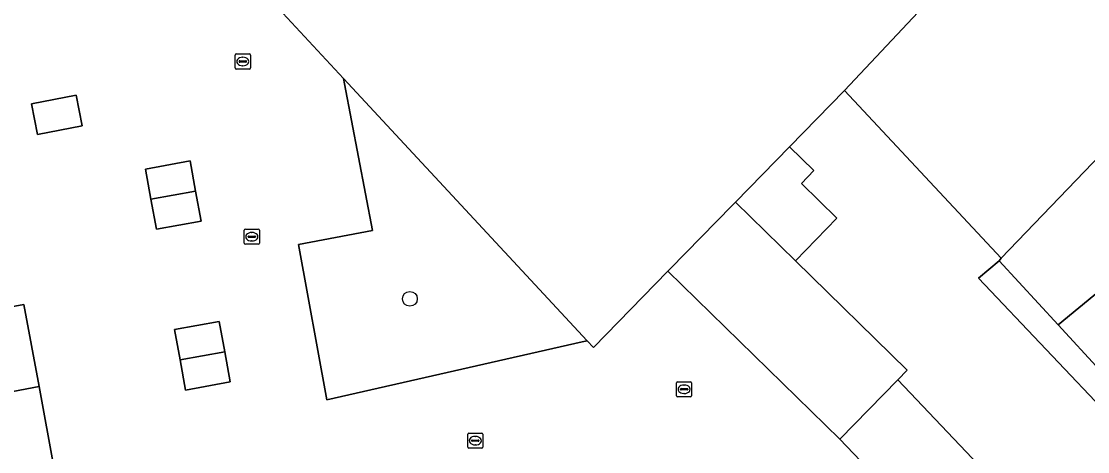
# Model space of a CAD drawing. Extents: x 160377 to 161131, y 383938 to 384853.
# Drawn here: x 160832.9 to 160903.4, y 384570.6 to 384599.1 of the extents above; entities that cross this region are included whole.
import ezdxf

# ---------------------------------------------------------------- set-up
doc = ezdxf.new("R2010")
doc.units = 0
for name, color, linetype in [('IMGEO_Boom', 7, 'Continuous'), ('IMGEO_Erf', 7, 'Continuous'), ('IMGEO_Groenvoorziening', 7, 'Continuous'), ('IMGEO_Kolk', 7, 'Continuous'), ('IMGEO_Pand', 7, 'Continuous'), ('IMGEO_Rioolput', 7, 'Continuous'), ('IMGEO_Voetpad_open', 7, 'Continuous')]:
    doc.layers.add(name, color=color, linetype=linetype)

msp = doc.modelspace()

# ---------------------------------------------------------------- linework, layer by layer
at = {"layer": 'IMGEO_Boom'}
msp.add_circle((160858.591, 384580.738), 0.489, dxfattribs=at)
at = {"layer": 'IMGEO_Erf'}
for points in [[(160828.384, 384536.039), (160877.181, 384547.027), (160890.799, 384550.034), (160902.031, 384552.528), (160901.704, 384553.568), (160900.719, 384556.702), (160900.642, 384556.861), (160900.305, 384557.562), (160898.149, 384560.185), (160897.519, 384560.952), (160890.239, 384568.086), (160887.004, 384571.453), (160875.654, 384582.571), (160870.722, 384577.523), (160870.315, 384577.961), (160869.99, 384577.887), (160853.111, 384574.056), (160851.219, 384584.321), (160856.12, 384585.254), (160854.277, 384594.949), (160854.211, 384595.291), (160850.198, 384599.61)], [(160896.183, 384582.093), (160897.552, 384583.252), (160897.686, 384583.43), (160887.314, 384594.507), (160883.685, 384590.792), (160885.301, 384589.213), (160884.47, 384588.362), (160886.824, 384586.062), (160884.08, 384583.253), (160891.475, 384576.028), (160890.842, 384575.38), (160902.747, 384562.843), (160903.83, 384563.375), (160904.11, 384563.806), (160906.076, 384566.031)], [(160910.371, 384564.535), (160910.508, 384563.717), (160911.389, 384563.995), (160911.593, 384563.351), (160911.991, 384562.092), (160912.94, 384562.392), (160913.366, 384561.042), (160914.132, 384561.275), (160916.6, 384553.146), (160919.688, 384554.028), (160920.05, 384554.138), (160918.946, 384557.194), (160914.508, 384562.728), (160909.612, 384567.96), (160896.183, 384582.093)], [(160829.466, 384579.707), (160833.073, 384580.374), (160834.079, 384574.933), (160835.084, 384569.493), (160836.079, 384564.109), (160832.472, 384563.442)]]:
    msp.add_lwpolyline(points, dxfattribs=at)
for points in [[(160836.531, 384594.191), (160836.92, 384592.167), (160833.974, 384591.601), (160833.585, 384593.625)], [(160844.066, 384589.853), (160844.428, 384587.865), (160844.789, 384585.876), (160841.837, 384585.339), (160841.476, 384587.328), (160841.114, 384589.316)], [(160845.993, 384579.241), (160846.355, 384577.242), (160846.716, 384575.243), (160843.764, 384574.709), (160843.402, 384576.708), (160843.041, 384578.707)], [(160890.842, 384575.38), (160887.004, 384571.453), (160890.239, 384568.086), (160897.519, 384560.952), (160898.149, 384560.185), (160899.271, 384561.137), (160902.747, 384562.843)]]:
    msp.add_lwpolyline(points, close=True, dxfattribs=at)
at = {"layer": 'IMGEO_Groenvoorziening'}
msp.add_lwpolyline([(160869.99, 384577.887), (160870.315, 384577.961), (160854.211, 384595.291), (160854.277, 384594.949), (160856.12, 384585.254), (160851.219, 384584.321), (160853.111, 384574.056)], close=True, dxfattribs=at)
at = {"layer": 'IMGEO_Kolk'}
for p, q in [((160847.641, 384584.419), (160847.641, 384585.271)), ((160847.716, 384585.345), (160848.568, 384585.345)), ((160847.9, 384584.839), (160847.9, 384584.851)), ((160848.338, 384584.802), (160847.94, 384584.802)), ((160847.943, 384584.888), (160848.341, 384584.888)), ((160848.129, 384585.125), (160848.154, 384585.125)), ((160848.384, 384584.851), (160848.384, 384584.839)), ((160848.642, 384585.271), (160848.642, 384584.419)), ((160848.568, 384584.345), (160847.716, 384584.345)), ((160848.152, 384584.565), (160848.127, 384584.565)), ((160876.217, 384574.335), (160876.217, 384575.187)), ((160876.292, 384575.261), (160877.144, 384575.261)), ((160876.705, 384575.041), (160876.73, 384575.041)), ((160877.218, 384575.187), (160877.218, 384574.335)), ((160877.144, 384574.261), (160876.292, 384574.261)), ((160876.476, 384574.755), (160876.476, 384574.767)), ((160876.914, 384574.718), (160876.516, 384574.718)), ((160876.519, 384574.804), (160876.917, 384574.804)), ((160876.728, 384574.481), (160876.703, 384574.481)), ((160876.96, 384574.767), (160876.96, 384574.755)), ((160862.416, 384570.937), (160862.416, 384571.789)), ((160862.491, 384571.863), (160863.343, 384571.863)), ((160862.718, 384571.406), (160863.116, 384571.406)), ((160862.904, 384571.643), (160862.929, 384571.643)), ((160863.417, 384571.789), (160863.417, 384570.937)), ((160863.343, 384570.863), (160862.491, 384570.863)), ((160862.675, 384571.357), (160862.675, 384571.369)), ((160863.113, 384571.32), (160862.715, 384571.32)), ((160862.927, 384571.083), (160862.902, 384571.083)), ((160863.159, 384571.369), (160863.159, 384571.357))]:
    msp.add_line(p, q, dxfattribs=at)
for points in [[(160847.641, 384584.419), (160847.641, 384585.271)], [(160847.716, 384585.345), (160848.568, 384585.345)], [(160848.642, 384585.271), (160848.642, 384584.419)], [(160848.568, 384584.345), (160847.716, 384584.345)], [(160876.217, 384574.335), (160876.217, 384575.187)], [(160876.292, 384575.261), (160877.144, 384575.261)], [(160877.218, 384575.187), (160877.218, 384574.335)], [(160877.144, 384574.261), (160876.292, 384574.261)], [(160862.416, 384570.937), (160862.416, 384571.789)], [(160862.491, 384571.863), (160863.343, 384571.863)], [(160863.417, 384571.789), (160863.417, 384570.937)], [(160863.343, 384570.863), (160862.491, 384570.863)]]:
    msp.add_lwpolyline(points, dxfattribs=at)
for centre, radius, start, end in [((160847.718, 384585.269), 0.0765, 91.55205, 178.44795), ((160847.718, 384585.269), 0.0765, 91.55205, 178.44795), ((160847.94, 384584.848), 0.0403, 85.87752, 175.75265), ((160847.937, 384584.838), 0.0366, 178.93798, 274.71019), ((160848.341, 384584.845), 0.043, 264.86636, 352.45326), ((160848.345, 384584.85), 0.0386, 1.73085, 96.63898), ((160848.566, 384585.269), 0.0765, 1.55205, 88.44795), ((160848.566, 384585.269), 0.0765, 1.55205, 88.44795), ((160847.718, 384584.421), 0.0765, 181.55205, 268.44795), ((160847.718, 384584.421), 0.0765, 181.55205, 268.44795), ((160848.566, 384584.421), 0.0765, 271.55205, 358.44795), ((160848.566, 384584.421), 0.0765, 271.55205, 358.44795), ((160876.294, 384575.185), 0.0765, 91.55205, 178.44795), ((160876.294, 384575.185), 0.0765, 91.55205, 178.44795), ((160877.142, 384575.185), 0.0765, 1.55205, 88.44795), ((160877.142, 384575.185), 0.0765, 1.55205, 88.44795), ((160876.294, 384574.337), 0.0765, 181.55205, 268.44795), ((160876.294, 384574.337), 0.0765, 181.55205, 268.44795), ((160876.516, 384574.764), 0.0403, 85.87752, 175.75265), ((160876.513, 384574.754), 0.0366, 178.93798, 274.71019), ((160876.917, 384574.761), 0.043, 264.86636, 352.45326), ((160876.921, 384574.766), 0.0386, 1.73085, 96.63898), ((160877.142, 384574.337), 0.0765, 271.55205, 358.44795), ((160877.142, 384574.337), 0.0765, 271.55205, 358.44795), ((160862.493, 384571.787), 0.0765, 91.55205, 178.44795), ((160862.493, 384571.787), 0.0765, 91.55205, 178.44795), ((160862.715, 384571.366), 0.0403, 85.87752, 175.75265), ((160863.12, 384571.368), 0.0386, 1.73085, 96.63898), ((160863.341, 384571.787), 0.0765, 1.55205, 88.44795), ((160863.341, 384571.787), 0.0765, 1.55205, 88.44795), ((160862.493, 384570.939), 0.0765, 181.55205, 268.44795), ((160862.493, 384570.939), 0.0765, 181.55205, 268.44795), ((160862.712, 384571.356), 0.0366, 178.93798, 274.71019), ((160863.116, 384571.363), 0.043, 264.86636, 352.45326), ((160863.341, 384570.939), 0.0765, 271.55205, 358.44795), ((160863.341, 384570.939), 0.0765, 271.55205, 358.44795)]:
    msp.add_arc(centre, radius, start, end, dxfattribs=at)
for centre, major_axis, ratio, start_param, end_param in [((160848.128, 384584.845), (-0.387, 0.002), 0.722429, 4.712389, 7.853982), ((160848.153, 384584.845), (-0.39, 0.002), 0.717154, 1.570796, 4.712389), ((160876.704, 384574.761), (-0.387, 0.002), 0.722429, 4.712389, 7.853982), ((160876.729, 384574.761), (-0.39, 0.002), 0.717154, 1.570796, 4.712389), ((160862.903, 384571.363), (-0.387, 0.002), 0.722429, 4.712389, 7.853982), ((160862.928, 384571.363), (-0.39, 0.002), 0.717154, 1.570796, 4.712389)]:
    msp.add_ellipse(centre, major_axis=major_axis, ratio=ratio, start_param=start_param, end_param=end_param, dxfattribs=at)
at = {"layer": 'IMGEO_Pand'}
for points in [[(160910.51, 384618.765), (160898.448, 384606.368), (160887.314, 384594.507), (160897.686, 384583.43), (160921.321, 384608.037), (160919.743, 384609.633), (160910.607, 384618.677)], [(160921.321, 384608.037), (160897.686, 384583.43), (160897.552, 384583.252), (160901.451, 384579.02), (160928.405, 384601.207), (160927.826, 384601.914), (160927.721, 384601.832), (160927.13, 384602.481), (160926.807, 384602.154), (160926.691, 384602.285), (160925.725, 384601.367), (160924.949, 384602.183), (160925.576, 384602.759), (160921.966, 384606.687), (160922.327, 384607.019)], [(160928.405, 384601.207), (160901.451, 384579.02), (160906.965, 384573.035), (160916.118, 384580.529), (160916.367, 384580.225), (160927.818, 384589.651), (160927.596, 384589.921), (160933.597, 384594.883), (160933.008, 384595.597), (160932.531, 384595.211), (160928.1, 384600.002), (160928.873, 384600.636)], [(160836.531, 384594.191), (160833.585, 384593.625), (160833.974, 384591.601), (160836.92, 384592.167)], [(160883.685, 384590.792), (160880.109, 384587.132), (160884.08, 384583.253), (160886.824, 384586.062), (160884.47, 384588.362), (160885.301, 384589.213)], [(160844.066, 384589.853), (160841.114, 384589.316), (160841.476, 384587.328), (160844.428, 384587.865)], [(160844.428, 384587.865), (160841.476, 384587.328), (160841.837, 384585.339), (160844.789, 384585.876)], [(160884.08, 384583.253), (160880.109, 384587.132), (160879.893, 384586.911), (160875.792, 384582.713), (160875.654, 384582.571), (160887.004, 384571.453), (160890.842, 384575.38), (160891.475, 384576.028)], [(160829.466, 384579.707), (160820.48, 384578.095), (160821.489, 384572.655), (160830.472, 384574.267), (160834.079, 384574.933), (160833.073, 384580.374)], [(160845.993, 384579.241), (160843.041, 384578.707), (160843.402, 384576.708), (160846.355, 384577.242)], [(160846.355, 384577.242), (160843.402, 384576.708), (160843.764, 384574.709), (160846.716, 384575.243)], [(160834.079, 384574.933), (160830.472, 384574.267), (160821.489, 384572.655), (160822.498, 384567.216), (160831.477, 384568.826), (160835.084, 384569.493)]]:
    msp.add_lwpolyline(points, close=True, dxfattribs=at)
msp.add_lwpolyline([(160850.198, 384599.61), (160854.211, 384595.291), (160870.315, 384577.961), (160870.722, 384577.523), (160875.654, 384582.571), (160875.792, 384582.713), (160879.893, 384586.911), (160880.109, 384587.132), (160883.685, 384590.792), (160887.314, 384594.507), (160898.448, 384606.368)], dxfattribs=at)
at = {"layer": 'IMGEO_Rioolput'}
for p, q in [((160847.044, 384595.999), (160847.044, 384596.851)), ((160847.119, 384596.925), (160847.971, 384596.925)), ((160848.045, 384596.851), (160848.045, 384595.999)), ((160847.303, 384596.419), (160847.303, 384596.431)), ((160847.741, 384596.382), (160847.343, 384596.382)), ((160847.346, 384596.468), (160847.744, 384596.468)), ((160847.555, 384596.145), (160847.53, 384596.145)), ((160847.532, 384596.705), (160847.557, 384596.705)), ((160847.787, 384596.431), (160847.787, 384596.419)), ((160847.971, 384595.925), (160847.119, 384595.925))]:
    msp.add_line(p, q, dxfattribs=at)
for points in [[(160847.044, 384595.999), (160847.044, 384596.851)], [(160847.119, 384596.925), (160847.971, 384596.925)], [(160848.045, 384596.851), (160848.045, 384595.999)], [(160847.971, 384595.925), (160847.119, 384595.925)]]:
    msp.add_lwpolyline(points, dxfattribs=at)
for centre, radius, start, end in [((160847.121, 384596.849), 0.0765, 91.55205, 178.44795), ((160847.121, 384596.849), 0.0765, 91.55205, 178.44795), ((160847.969, 384596.849), 0.0765, 1.55205, 88.44795), ((160847.969, 384596.849), 0.0765, 1.55205, 88.44795), ((160847.343, 384596.428), 0.0403, 85.87752, 175.75265), ((160847.34, 384596.418), 0.0366, 178.93798, 274.71019), ((160847.744, 384596.425), 0.043, 264.86636, 352.45326), ((160847.748, 384596.43), 0.0386, 1.73085, 96.63898), ((160847.121, 384596.001), 0.0765, 181.55205, 268.44795), ((160847.121, 384596.001), 0.0765, 181.55205, 268.44795), ((160847.969, 384596.001), 0.0765, 271.55205, 358.44795), ((160847.969, 384596.001), 0.0765, 271.55205, 358.44795)]:
    msp.add_arc(centre, radius, start, end, dxfattribs=at)
for centre, major_axis, ratio, start_param, end_param in [((160847.531, 384596.425), (-0.387, 0.002), 0.722429, 4.712389, 7.853982), ((160847.556, 384596.425), (-0.39, 0.002), 0.717154, 1.570796, 4.712389)]:
    msp.add_ellipse(centre, major_axis=major_axis, ratio=ratio, start_param=start_param, end_param=end_param, dxfattribs=at)
at = {"layer": 'IMGEO_Voetpad_open'}
msp.add_lwpolyline([(160906.965, 384573.035), (160901.451, 384579.02), (160897.552, 384583.252), (160896.183, 384582.093), (160909.612, 384567.96), (160914.508, 384562.728), (160918.946, 384557.194), (160920.05, 384554.138), (160923.778, 384555.265), (160920.399, 384556.312), (160917.32, 384561.317), (160913.237, 384566.228), (160911.713, 384567.882)], close=True, dxfattribs=at)

doc.saveas('drawing.dxf')
